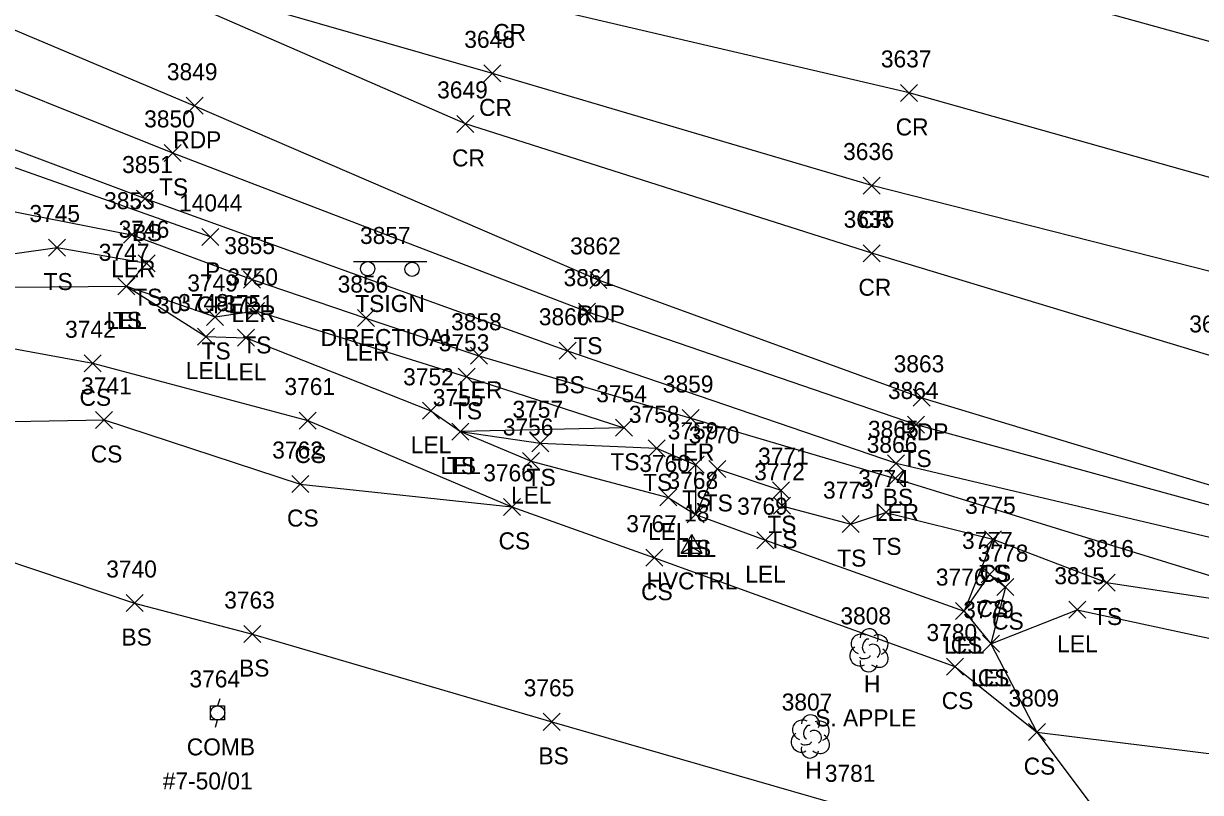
# Model space of a CAD drawing. Extents: x 1462089 to 1464015, y 730534 to 736144.
# Drawn here: x 1462609.9 to 1462748.3, y 732362.9 to 732453.3 of the extents above; entities that cross this region are included whole.
import ezdxf

# ---------------------------------------------------------------- set-up
doc = ezdxf.new("R2010")
doc.units = 0
for name, color, linetype in [('C_A', 7, 'Continuous'), ('C_I', 7, 'Continuous'), ('CPSM', 7, 'Continuous'), ('D_A', 7, 'Continuous'), ('D_C', 7, 'Continuous'), ('D_I', 7, 'Continuous'), ('D_TIC', 7, 'Continuous'), ('DCP', 7, 'Continuous'), ('L_A', 7, 'Continuous'), ('L_C', 7, 'Continuous'), ('L_I', 7, 'Continuous'), ('L_TIC', 7, 'Continuous'), ('LARO', 7, 'Continuous'), ('LELB', 7, 'Continuous'), ('LTD', 7, 'Continuous'), ('P_A', 7, 'Continuous'), ('P_I', 7, 'Continuous'), ('P_TIC', 7, 'Continuous'), ('PET', 7, 'Continuous'), ('PRC', 7, 'Continuous'), ('S_A', 7, 'Continuous'), ('S_C', 7, 'Continuous'), ('S_I', 7, 'Continuous'), ('SSGN', 7, 'Continuous'), ('U_A', 7, 'Continuous'), ('U_C', 7, 'Continuous'), ('U_I', 7, 'Continuous'), ('UP', 7, 'Continuous')]:
    doc.layers.add(name, color=color, linetype=linetype)

msp = doc.modelspace()

# ---------------------------------------------------------------- linework, layer by layer
at = {"layer": 'CPSM'}
for p, q in [((1462687.23, 732391.05), (1462688.48, 732393.22)), ((1462689.73, 732391.05), (1462688.48, 732393.22)), ((1462688.48, 732391.77), (1462688.48, 732393.22)), ((1462687.23, 732391.05), (1462688.48, 732391.77)), ((1462688.48, 732391.77), (1462688.48, 732391.77)), ((1462688.48, 732391.77), (1462689.73, 732391.05)), ((1462687.23, 732391.05), (1462689.73, 732391.05))]:
    msp.add_line(p, q, dxfattribs=at)
at = {"layer": 'D_TIC'}
for points in [[(1462630.89, 732427.22), (1462632.89, 732429.22)], [(1462632.89, 732427.22), (1462630.89, 732429.22)]]:
    msp.add_lwpolyline(points, dxfattribs=at)
at = {"layer": 'DCP'}
msp.add_lwpolyline([(1462631.89, 732428.22), (1462499.84, 732475.04)], dxfattribs=at)
at = {"layer": 'L_TIC'}
for points in [[(1462626.46, 732437.1), (1462628.46, 732439.1)], [(1462628.46, 732437.1), (1462626.46, 732439.1)], [(1462623.22, 732431.73), (1462625.22, 732433.73)], [(1462625.22, 732431.73), (1462623.22, 732433.73)], [(1462621.67, 732427.48), (1462623.67, 732429.48)], [(1462623.67, 732427.48), (1462621.67, 732429.48)], [(1462612.89, 732425.97), (1462614.89, 732427.97)], [(1462614.89, 732425.97), (1462612.89, 732427.97)], [(1462623.43, 732424.13), (1462625.43, 732426.13)], [(1462625.43, 732424.13), (1462623.43, 732426.13)], [(1462621.04, 732421.41), (1462623.04, 732423.41)], [(1462623.04, 732421.41), (1462621.04, 732423.41)], [(1462621.04, 732421.41), (1462623.04, 732423.41)], [(1462623.04, 732421.41), (1462621.04, 732423.41)], [(1462635.8, 732422.2), (1462637.8, 732424.2)], [(1462637.8, 732422.2), (1462635.8, 732424.2)], [(1462631.46, 732417.81), (1462633.46, 732419.81)], [(1462633.46, 732417.81), (1462631.46, 732419.81)], [(1462636.25, 732418.52), (1462638.25, 732420.52)], [(1462638.25, 732418.52), (1462636.25, 732420.52)], [(1462649.18, 732417.67), (1462651.18, 732419.67)], [(1462651.18, 732417.67), (1462649.18, 732419.67)], [(1462675.16, 732418.43), (1462677.16, 732420.43)], [(1462677.16, 732418.43), (1462675.16, 732420.43)], [(1462630.37, 732415.5), (1462632.37, 732417.5)], [(1462632.37, 732415.5), (1462630.37, 732417.5)], [(1462635.09, 732415.37), (1462637.09, 732417.37)], [(1462637.09, 732415.37), (1462635.09, 732417.37)], [(1462662.46, 732413.24), (1462664.46, 732415.24)], [(1462664.46, 732413.24), (1462662.46, 732415.24)], [(1462672.9, 732413.83), (1462674.9, 732415.83)], [(1462674.9, 732413.83), (1462672.9, 732415.83)], [(1462617.08, 732412.36), (1462619.08, 732414.36)], [(1462619.08, 732412.36), (1462617.08, 732414.36)], [(1462661.01, 732410.77), (1462663.01, 732412.77)], [(1462663.01, 732410.77), (1462661.01, 732412.77)], [(1462656.82, 732406.77), (1462658.82, 732408.77)], [(1462658.82, 732406.77), (1462656.82, 732408.77)], [(1462618.4, 732405.7), (1462620.4, 732407.7)], [(1462620.4, 732405.7), (1462618.4, 732407.7)], [(1462642.35, 732405.63), (1462644.35, 732407.63)], [(1462644.35, 732405.63), (1462642.35, 732407.63)], [(1462679.52, 732404.78), (1462681.52, 732406.78)], [(1462681.52, 732404.78), (1462679.52, 732406.78)], [(1462687.36, 732405.92), (1462689.36, 732407.92)], [(1462689.36, 732405.92), (1462687.36, 732407.92)], [(1462713.86, 732405.16), (1462715.86, 732407.16)], [(1462715.86, 732405.16), (1462713.86, 732407.16)], [(1462660.3, 732404.33), (1462662.3, 732406.33)], [(1462662.3, 732404.33), (1462660.3, 732406.33)], [(1462660.3, 732404.33), (1462662.3, 732406.33)], [(1462662.3, 732404.33), (1462660.3, 732406.33)], [(1462669.67, 732402.95), (1462671.67, 732404.95)], [(1462671.67, 732402.95), (1462669.67, 732404.95)], [(1462683.36, 732402.36), (1462685.36, 732404.36)], [(1462685.36, 732402.36), (1462683.36, 732404.36)], [(1462668.6, 732400.87), (1462670.6, 732402.87)], [(1462670.6, 732400.87), (1462668.6, 732402.87)], [(1462711.5, 732400.6), (1462713.5, 732402.6)], [(1462713.5, 732400.6), (1462711.5, 732402.6)], [(1462687.93, 732400.42), (1462689.93, 732402.42)], [(1462689.93, 732400.42), (1462687.93, 732402.42)], [(1462690.49, 732399.94), (1462692.49, 732401.94)], [(1462692.49, 732399.94), (1462690.49, 732401.94)], [(1462641.47, 732398.16), (1462643.47, 732400.16)], [(1462643.47, 732398.16), (1462641.47, 732400.16)], [(1462711.41, 732398.83), (1462713.41, 732400.83)], [(1462713.41, 732398.83), (1462711.41, 732400.83)], [(1462684.72, 732396.58), (1462686.72, 732398.58)], [(1462686.72, 732396.58), (1462684.72, 732398.58)], [(1462697.97, 732397.44), (1462699.97, 732399.44)], [(1462699.97, 732397.44), (1462697.97, 732399.44)], [(1462666.34, 732395.48), (1462668.34, 732397.48)], [(1462668.34, 732395.48), (1462666.34, 732397.48)], [(1462666.34, 732395.48), (1462668.34, 732397.48)], [(1462668.34, 732395.48), (1462666.34, 732397.48)], [(1462698.09, 732395.61), (1462700.09, 732397.61)], [(1462700.09, 732395.61), (1462698.09, 732397.61)], [(1462687.94, 732394.59), (1462689.94, 732396.59)], [(1462689.94, 732394.59), (1462687.94, 732396.59)], [(1462687.94, 732394.59), (1462689.94, 732396.59)], [(1462689.94, 732394.59), (1462687.94, 732396.59)], [(1462710.32, 732394.83), (1462712.32, 732396.83)], [(1462712.32, 732394.83), (1462710.32, 732396.83)], [(1462706.18, 732393.45), (1462708.18, 732395.45)], [(1462708.18, 732393.45), (1462706.18, 732395.45)], [(1462696.15, 732391.56), (1462698.15, 732393.56)], [(1462698.15, 732391.56), (1462696.15, 732393.56)], [(1462722.88, 732391.66), (1462724.88, 732393.66)], [(1462724.88, 732391.66), (1462722.88, 732393.66)], [(1462722.88, 732391.66), (1462724.88, 732393.66)], [(1462724.88, 732391.66), (1462722.88, 732393.66)], [(1462683.1, 732389.5), (1462685.1, 732391.5)], [(1462685.1, 732389.5), (1462683.1, 732391.5)], [(1462722.52, 732387.53), (1462724.52, 732389.53)], [(1462724.52, 732387.53), (1462722.52, 732389.53)], [(1462724.36, 732386.04), (1462726.36, 732388.04)], [(1462726.36, 732386.04), (1462724.36, 732388.04)], [(1462736.26, 732386.58), (1462738.26, 732388.58)], [(1462738.26, 732386.58), (1462736.26, 732388.58)], [(1462622, 732384.17), (1462624, 732386.17)], [(1462624, 732384.17), (1462622, 732386.17)], [(1462719.49, 732383.22), (1462721.49, 732385.22)], [(1462721.49, 732383.22), (1462719.49, 732385.22)], [(1462719.49, 732383.22), (1462721.49, 732385.22)], [(1462721.49, 732383.22), (1462719.49, 732385.22)], [(1462732.8, 732383.38), (1462734.8, 732385.38)], [(1462734.8, 732383.38), (1462732.8, 732385.38)], [(1462635.84, 732380.52), (1462637.84, 732382.52)], [(1462637.84, 732380.52), (1462635.84, 732382.52)], [(1462722.66, 732379.38), (1462724.66, 732381.38)], [(1462724.66, 732379.38), (1462722.66, 732381.38)], [(1462722.66, 732379.38), (1462724.66, 732381.38)], [(1462724.66, 732379.38), (1462722.66, 732381.38)], [(1462718.43, 732376.7), (1462720.43, 732378.7)], [(1462720.43, 732376.7), (1462718.43, 732378.7)], [(1462671.03, 732370.2), (1462673.03, 732372.2)], [(1462673.03, 732370.2), (1462671.03, 732372.2)], [(1462728.06, 732368.99), (1462730.06, 732370.99)], [(1462730.06, 732368.99), (1462728.06, 732370.99)], [(1462728.06, 732368.99), (1462730.06, 732370.99)], [(1462730.06, 732368.99), (1462728.06, 732370.99)]]:
    msp.add_lwpolyline(points, dxfattribs=at)
at = {"layer": 'LARO'}
for points in [[(1462572.33, 732439.42), (1462576.07, 732442.44), (1462583.22, 732439.94), (1462602.54, 732432.41), (1462622.67, 732428.48), (1462636.8, 732423.2), (1462650.18, 732418.67), (1462663.46, 732414.24), (1462688.36, 732406.92), (1462712.41, 732399.83), (1462753.71, 732387.07), (1462769.26, 732383.36), (1462789.08, 732375.62), (1462810.65, 732366.07), (1462818.13, 732357.92), (1462821.6, 732347.23), (1462823.59, 732338.59), (1462822.84, 732329.44), (1462821.9, 732323.26), (1462815.21, 732314.27)], [(1462572.33, 732439.42), (1462575.25, 732436.87), (1462599.55, 732422.22), (1462622.04, 732422.41), (1462631.37, 732416.5), (1462636.09, 732416.37), (1462657.82, 732407.77), (1462661.3, 732405.33), (1462669.6, 732401.87), (1462685.72, 732397.58), (1462688.94, 732395.59), (1462697.15, 732392.56), (1462720.49, 732384.22), (1462723.66, 732380.38), (1462733.8, 732384.38), (1462754.38, 732379.94), (1462771.34, 732370.93), (1462777.18, 732369.99), (1462788.93, 732367.37), (1462797.85, 732362.38), (1462810.19, 732349.96), (1462814.86, 732327.18), (1462811.06, 732320.84), (1462815.21, 732314.27)]]:
    msp.add_lwpolyline(points, dxfattribs=at)
at = {"layer": 'LELB'}
for points in [[(1462576.07, 732442.44), (1462583.47, 732447.07), (1462597.53, 732450.09), (1462627.46, 732438.1), (1462676.16, 732419.43), (1462714.86, 732406.16), (1462753.43, 732395.57), (1462791.64, 732383.74), (1462815.41, 732372.3), (1462822.96, 732362.43), (1462824.94, 732348.28), (1462827.17, 732338.9), (1462824.49, 732309.21), (1462814.84, 732284.56), (1462811.59, 732269.3), (1462803.53, 732238.16)], [(1462583.22, 732439.94), (1462589.94, 732445.61), (1462624.22, 732432.73), (1462673.9, 732414.83), (1462712.5, 732401.6), (1462752.06, 732392.3), (1462790.4, 732380.07), (1462811.29, 732369.74), (1462813.05, 732370.82), (1462814.39, 732369.97), (1462814.82, 732367.56), (1462820.41, 732360.4), (1462823.99, 732347.44), (1462825.38, 732338.29), (1462824.13, 732329.23), (1462820.76, 732311.76), (1462813.01, 732284.98), (1462809.03, 732269.42), (1462801.93, 732239.13)], [(1462569.05, 732429.48), (1462567.75, 732421.85), (1462598.66, 732416.94), (1462618.08, 732413.36), (1462643.35, 732406.63), (1462667.34, 732396.48)], [(1462599.55, 732422.22), (1462604.17, 732425.59), (1462613.89, 732426.97), (1462624.43, 732425.13), (1462622.04, 732422.41), (1462632.46, 732418.81), (1462637.25, 732419.52), (1462662.01, 732411.77), (1462680.52, 732405.78), (1462661.3, 732405.33), (1462670.67, 732403.95), (1462684.36, 732403.36), (1462688.93, 732401.42), (1462688.94, 732395.59), (1462691.49, 732400.94), (1462698.97, 732398.44), (1462699.09, 732396.61), (1462707.18, 732394.45), (1462711.32, 732395.83), (1462723.88, 732392.66), (1462737.26, 732387.58), (1462754.65, 732384.94)], [(1462595.72, 732406.28), (1462619.4, 732406.7), (1462642.47, 732399.16), (1462667.34, 732396.48), (1462684.1, 732390.5), (1462719.43, 732377.7), (1462729.06, 732369.99), (1462742.49, 732352.09), (1462751.14, 732333.71), (1462745.11, 732312.38), (1462751.49, 732301.01), (1462756.6, 732270.55), (1462749.08, 732236.3), (1462739.5, 732197.27), (1462722.63, 732167.04), (1462705.2, 732121.69), (1462689.78, 732084.32), (1462690.84, 732066.26), (1462684.58, 732060.84), (1462690.56, 732032.44), (1462672.45, 732001.12)], [(1462595.49, 732394.4), (1462623, 732385.17), (1462636.84, 732381.52), (1462672.03, 732371.2), (1462706.82, 732361.15), (1462711.25, 732349.44), (1462721.33, 732335.65), (1462721.89, 732310.66), (1462718.57, 732295.73), (1462712.45, 732257.97), (1462710.31, 732242.62), (1462692.31, 732189.82), (1462686.72, 732173.68), (1462677.94, 732141.96), (1462663.97, 732120.71), (1462649.85, 732114.28)], [(1462723.88, 732392.66), (1462720.49, 732384.22), (1462723.52, 732388.53), (1462725.36, 732387.04), (1462723.66, 732380.38), (1462729.06, 732369.99), (1462755.94, 732366.64), (1462768.29, 732353.37), (1462773.75, 732331.76), (1462769.17, 732315.95), (1462772.06, 732299.26), (1462767.14, 732265.98), (1462756.64, 732233.77)]]:
    msp.add_lwpolyline(points, dxfattribs=at)
at = {"layer": 'LTD'}
for p, q in [((1462709.3, 732379.66), (1462709.3, 732379.66)), ((1462709.3, 732379.66), (1462709.3, 732379.66)), ((1462702.4, 732369.53), (1462702.4, 732369.53)), ((1462702.4, 732369.53), (1462702.4, 732369.53))]:
    msp.add_line(p, q, dxfattribs=at)
for centre in [(1462709.35, 732381.09), (1462702.45, 732370.97)]:
    msp.add_arc(centre, 1.05, 335.5272, 180.9563, dxfattribs=at)
for centre, major_axis, ratio, start_param, end_param in [((1462708.51, 732380.32), (1.21, -0.51), 0.895232, 1.570796, 4.712389), ((1462709.09, 732380.12), (-0.208, -0.792), 0.645439, 3.141593, 6.283185), ((1462710.34, 732380.24), (-1.14, -0.48), 0.949671, 1.570796, 4.712389), ((1462708.22, 732378.95), (0.58, -1.04), 0.959034, 3.141593, 6.283185), ((1462709.8, 732379.49), (-0.5, 0.667), 0.989748, 3.141593, 6.283185), ((1462710.3, 732378.82), (-1.09, 0.79), 0.841452, 1.570796, 4.712389), ((1462709.3, 732378.16), (0.26, 1.06), 0.942809, 1.570796, 4.712389), ((1462708.84, 732378.91), (-0.625, -0.083), 0.423636, 0, 3.141593), ((1462701.61, 732370.2), (1.21, -0.51), 0.895232, 1.570796, 4.712389), ((1462702.19, 732369.99), (-0.208, -0.792), 0.645439, 3.141593, 6.283185), ((1462703.44, 732370.11), (-1.14, -0.48), 0.949671, 1.570796, 4.712389), ((1462701.32, 732368.82), (0.58, -1.04), 0.959034, 3.141593, 6.283185), ((1462702.9, 732369.36), (-0.5, 0.667), 0.989748, 3.141593, 6.283185), ((1462703.4, 732368.7), (-1.09, 0.79), 0.841452, 1.570796, 4.712389), ((1462702.4, 732368.03), (0.26, 1.06), 0.942809, 1.570796, 4.712389), ((1462701.94, 732368.78), (-0.625, -0.083), 0.423636, 0, 3.141593)]:
    msp.add_ellipse(centre, major_axis=major_axis, ratio=ratio, start_param=start_param, end_param=end_param, dxfattribs=at)
at = {"layer": 'P_TIC'}
for points in [[(1462664.06, 732446.45), (1462666.06, 732448.45)], [(1462666.06, 732446.45), (1462664.06, 732448.45)], [(1462713.03, 732444.15), (1462715.03, 732446.15)], [(1462715.03, 732444.15), (1462713.03, 732446.15)], [(1462629.05, 732442.64), (1462631.05, 732444.64)], [(1462631.05, 732442.64), (1462629.05, 732444.64)], [(1462660.88, 732440.51), (1462662.88, 732442.51)], [(1462662.88, 732440.51), (1462660.88, 732442.51)], [(1462708.64, 732433.26), (1462710.64, 732435.26)], [(1462710.64, 732433.26), (1462708.64, 732435.26)], [(1462708.64, 732425.3), (1462710.64, 732427.3)], [(1462710.64, 732425.3), (1462708.64, 732427.3)], [(1462676.49, 732422.16), (1462678.49, 732424.16)], [(1462678.49, 732422.16), (1462676.49, 732424.16)], [(1462714.52, 732408.3), (1462716.52, 732410.3)], [(1462716.52, 732408.3), (1462714.52, 732410.3)]]:
    msp.add_lwpolyline(points, dxfattribs=at)
at = {"layer": 'PET'}
for points in [[(1462878.84, 732452.24), (1462872.72, 732444.02), (1462865.19, 732437.59), (1462853.09, 732431.6), (1462850.91, 732430.96), (1462843.6, 732430.04), (1462831.16, 732430.26), (1462806.72, 732436.31), (1462761.12, 732447.93), (1462716.68, 732460.25), (1462671.34, 732472.02), (1462637.06, 732482.51), (1462580.26, 732500.42)], [(1462560.47, 732471.1), (1462602.43, 732455.27), (1462630.05, 732443.64), (1462677.49, 732423.16), (1462715.52, 732409.3), (1462754.24, 732397.59), (1462792.52, 732386.44), (1462816.61, 732375.61), (1462826.08, 732366.67), (1462830.59, 732355.49), (1462831.52, 732353.33), (1462834.33, 732341.15), (1462833.9, 732330.57), (1462831.73, 732320.54)]]:
    msp.add_lwpolyline(points, dxfattribs=at)
at = {"layer": 'PRC'}
for points in [[(1462860.17, 732402.54), (1462850.14, 732406.94), (1462802.36, 732421.18), (1462757.56, 732432.91), (1462714.03, 732445.15), (1462666.7, 732456.26), (1462620.19, 732470.7), (1462574.65, 732484.39)], [(1462855.98, 732390.47), (1462845.16, 732394.41), (1462798.94, 732409.88), (1462754.36, 732422.89), (1462709.64, 732434.26), (1462665.06, 732447.45), (1462615.94, 732461.58)], [(1462851.6, 732378.35), (1462840.83, 732383.25), (1462795.74, 732399.11), (1462750.28, 732413.99), (1462709.64, 732426.3), (1462661.88, 732441.51), (1462615.94, 732461.58)]]:
    msp.add_lwpolyline(points, dxfattribs=at)
at = {"layer": 'SSGN'}
for p, q in [((1462648.73, 732425.31), (1462657.33, 732425.31)), ((1462652.75, 732424.41), (1462652.75, 732424.41))]:
    msp.add_line(p, q, dxfattribs=at)
for centre in [(1462650.39, 732424.48), (1462655.61, 732424.41)]:
    msp.add_circle(centre, 0.833, dxfattribs=at)
at = {"layer": 'UP'}
for p, q in [((1462633, 732373.92), (1462632.75, 732373.09)), ((1462631.91, 732371.42), (1462631.91, 732373.09)), ((1462631.91, 732373.09), (1462633.58, 732373.09)), ((1462632.75, 732372.25), (1462632.75, 732372.25)), ((1462633.58, 732373.09), (1462633.58, 732371.42)), ((1462633.58, 732371.42), (1462631.91, 732371.42)), ((1462632.5, 732370.59), (1462632.75, 732371.42))]:
    msp.add_line(p, q, dxfattribs=at)
msp.add_circle((1462632.75, 732372.25), 0.833, dxfattribs=at)

# ---------------------------------------------------------------- texts
at = {"layer": 'C_A'}
msp.add_text('HVCTRL', height=2, dxfattribs=at).set_placement((1462683.17, 732386.77))
at = {"layer": 'C_I'}
msp.add_text('18', height=2, dxfattribs=at).set_placement((1462687.58, 732394.77))
at = {"layer": 'D_A'}
msp.add_text('P', height=2, dxfattribs=at).set_placement((1462631.27, 732423.22))
at = {"layer": 'D_C'}
msp.add_text('30" CPEP', height=2, dxfattribs=at).set_placement((1462625.63, 732419.22))
at = {"layer": 'D_I'}
msp.add_text('14044', height=2, dxfattribs=at).set_placement((1462628.22, 732431.22))
at = {"layer": 'L_A'}
for s, p in [('TS', (1462625.87, 732433.1)), ('BS', (1462622.66, 732427.73)), ('LER', (1462620.25, 732423.48)), ('TS', (1462612.3, 732421.97)), ('TS', (1462622.84, 732420.13)), ('LEL', (1462619.68, 732417.41)), ('TS', (1462620.45, 732417.41)), ('LER', (1462634.39, 732418.2)), ('TS', (1462635.66, 732414.52)), ('TS', (1462674.57, 732414.43)), ('TS', (1462630.87, 732413.81)), ('LER', (1462647.76, 732413.67)), ('LEL', (1462629.01, 732411.5)), ('LEL', (1462633.73, 732411.37)), ('LER', (1462661.04, 732409.24)), ('BS', (1462672.34, 732409.83)), ('CS', (1462616.52, 732408.36)), ('TS', (1462660.42, 732406.77)), ('LEL', (1462655.46, 732402.77)), ('CS', (1462617.84, 732401.7)), ('CS', (1462641.79, 732401.63)), ('TS', (1462678.92, 732400.78)), ('LER', (1462685.94, 732401.92)), ('TS', (1462713.27, 732401.16)), ('LEL', (1462658.94, 732400.33)), ('TS', (1462659.71, 732400.33)), ('TS', (1462669.08, 732398.95)), ('TS', (1462682.77, 732398.36)), ('LEL', (1462667.24, 732396.87)), ('TS', (1462687.34, 732396.42)), ('BS', (1462710.95, 732396.6)), ('TS', (1462689.9, 732395.94)), ('CS', (1462640.91, 732394.16)), ('LER', (1462710, 732394.83)), ('LEL', (1462683.36, 732392.58)), ('TS', (1462697.38, 732393.44)), ('CS', (1462665.78, 732391.48)), ('CS', (1462665.78, 732391.48)), ('TS', (1462697.5, 732391.61)), ('LEL', (1462686.58, 732390.59)), ('TS', (1462687.35, 732390.59)), ('TS', (1462709.73, 732390.83)), ('TS', (1462705.59, 732389.45)), ('LEL', (1462694.78, 732387.56)), ('TS', (1462722.29, 732387.66)), ('CS', (1462722.32, 732387.66)), ('CS', (1462682.54, 732385.5)), ('CS', (1462721.96, 732383.53)), ('TS', (1462735.67, 732382.58)), ('CS', (1462723.8, 732382.04)), ('BS', (1462621.45, 732380.17)), ('LEL', (1462718.13, 732379.22)), ('CS', (1462718.93, 732379.22)), ('LEL', (1462731.44, 732379.38)), ('BS', (1462635.28, 732376.52)), ('H', (1462708.73, 732374.66)), ('LEL', (1462721.3, 732375.38)), ('CS', (1462722.1, 732375.38)), ('CS', (1462717.87, 732372.7)), ('BS', (1462670.47, 732366.2)), ('CS', (1462727.51, 732364.99)), ('CS', (1462727.51, 732364.99)), ('H', (1462701.83, 732364.53))]:
    msp.add_text(s, height=2, dxfattribs=at).set_placement(p)
at = {"layer": 'L_C'}
msp.add_text('S. APPLE', height=2, dxfattribs=at).set_placement((1462703, 732370.66))
at = {"layer": 'L_I'}
for s, p in [('3850', (1462624.12, 732441.1)), ('3851', (1462621.53, 732435.73)), ('3853', (1462619.41, 732431.48)), ('3745', (1462610.63, 732429.97)), ('3746', (1462621.12, 732428.13)), ('3855', (1462633.54, 732426.2)), ('3747', (1462618.78, 732425.41)), ('3747', (1462618.78, 732425.41)), ('3749', (1462629.19, 732421.81)), ('3750', (1462633.9, 732422.52)), ('3856', (1462646.86, 732421.67)), ('3861', (1462673.42, 732422.43)), ('3748', (1462628.12, 732419.5)), ('3751', (1462633.4, 732419.37)), ('3858', (1462660.2, 732417.24)), ('3860', (1462670.51, 732417.83)), ('3742', (1462614.82, 732416.36)), ('3753', (1462658.75, 732414.77)), ('3752', (1462654.56, 732410.77)), ('3741', (1462616.71, 732409.7)), ('3761', (1462640.61, 732409.63)), ('3859', (1462685.09, 732409.92)), ('3864', (1462711.55, 732409.16)), ('3755', (1462658.04, 732408.33)), ('3755', (1462658.04, 732408.33)), ('3754', (1462677.26, 732408.78)), ('3757', (1462667.41, 732406.95)), ('3758', (1462681.1, 732406.36)), ('3756', (1462666.28, 732404.87)), ('3759', (1462685.66, 732404.42)), ('3770', (1462688.14, 732403.94)), ('3865', (1462709.2, 732404.6)), ('3762', (1462639.17, 732402.16)), ('3866', (1462709.05, 732402.83)), ('3760', (1462682.32, 732400.58)), ('3771', (1462696.28, 732401.44)), ('3766', (1462663.98, 732399.48)), ('3766', (1462663.98, 732399.48)), ('3772', (1462695.83, 732399.61)), ('3768', (1462685.64, 732398.59)), ('3768', (1462685.64, 732398.59)), ('3774', (1462708.06, 732398.83)), ('3773', (1462703.92, 732397.45)), ('3769', (1462693.83, 732395.56)), ('3775', (1462720.62, 732395.66)), ('3775', (1462720.62, 732395.66)), ('3767', (1462680.79, 732393.5)), ('3777', (1462720.26, 732391.53)), ('3778', (1462722.1, 732390.04)), ('3816', (1462734.51, 732390.58)), ('3740', (1462619.66, 732388.17)), ('3776', (1462717.18, 732387.22)), ('3776', (1462717.18, 732387.22)), ('3815', (1462731.11, 732387.38)), ('3763', (1462633.53, 732384.52)), ('3808', (1462705.96, 732382.66)), ('3779', (1462720.4, 732383.38)), ('3779', (1462720.4, 732383.38)), ('3780', (1462716.08, 732380.7)), ('3765', (1462668.73, 732374.2)), ('3809', (1462725.72, 732372.99)), ('3809', (1462725.72, 732372.99)), ('3807', (1462699.06, 732372.53)), ('3781', (1462704.13, 732364.15))]:
    msp.add_text(s, height=2, dxfattribs=at).set_placement(p)
at = {"layer": 'P_A'}
for s, p in [('CR', (1462665.14, 732451.26)), ('CR', (1462663.49, 732442.45)), ('CR', (1462712.46, 732440.15)), ('RDP', (1462627.54, 732438.64)), ('CR', (1462660.31, 732436.51)), ('CR', (1462708.07, 732429.26)), ('CR', (1462708.08, 732421.3)), ('RDP', (1462674.98, 732418.16)), ('RDP', (1462713.01, 732404.3))]:
    msp.add_text(s, height=2, dxfattribs=at).set_placement(p)
at = {"layer": 'P_I'}
for s, p in [('3648', (1462661.75, 732450.45)), ('3637', (1462710.72, 732448.15)), ('3849', (1462626.79, 732446.64)), ('3649', (1462658.56, 732444.51)), ('3636', (1462706.28, 732437.26)), ('3635', (1462706.34, 732429.3)), ('3862', (1462674.19, 732426.16)), ('3634', (1462746.97, 732416.99)), ('3863', (1462712.22, 732412.3))]:
    msp.add_text(s, height=2, dxfattribs=at).set_placement(p)
at = {"layer": 'S_A'}
msp.add_text('TSIGN', height=2, dxfattribs=at).set_placement((1462648.93, 732419.39))
at = {"layer": 'S_C'}
msp.add_text('DIRECTIOAL', height=2, dxfattribs=at).set_placement((1462644.86, 732415.39))
at = {"layer": 'S_I'}
msp.add_text('3857', height=2, dxfattribs=at).set_placement((1462649.49, 732427.39))
at = {"layer": 'U_A'}
msp.add_text('COMB', height=2, dxfattribs=at).set_placement((1462629.13, 732367.25))
at = {"layer": 'U_C'}
msp.add_text('#7-50/01', height=2, dxfattribs=at).set_placement((1462626.31, 732363.25))
at = {"layer": 'U_I'}
msp.add_text('3764', height=2, dxfattribs=at).set_placement((1462629.44, 732375.25))

doc.saveas('drawing.dxf')
